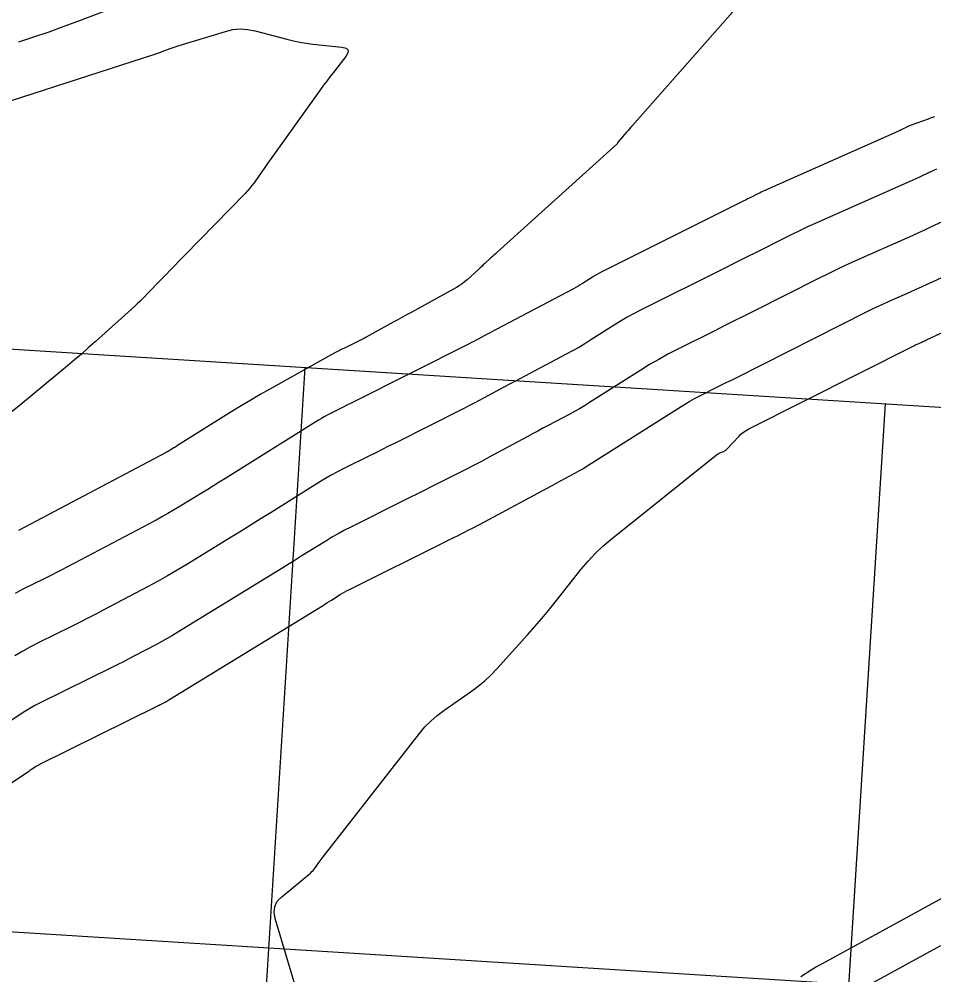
# Model space of a CAD drawing. Extents: x 658976 to 668721, y 639543 to 647196.
# Drawn here: x 662361 to 662439.7, y 642003 to 642085.1 of the extents above; entities that cross this region are included whole.
import ezdxf

# ---------------------------------------------------------------- set-up
doc = ezdxf.new("R2010")
doc.units = 0
for name, color, linetype in [('Ex_Major Contours', 7, 'Continuous'), ('Ex_Minor Contours', 7, 'Continuous'), ('R_Grid', 7, 'Continuous')]:
    doc.layers.add(name, color=color, linetype=linetype)

msp = doc.modelspace()

# ---------------------------------------------------------------- linework, layer by layer
at = {"layer": 'Ex_Major Contours'}
msp.add_lwpolyline([(662441.464, 642068.173), (662439.416, 642067.228), (662438.904, 642066.993), (662438.39, 642066.759), (662437.876, 642066.528), (662437.361, 642066.298), (662433.227, 642064.462), (662432.369, 642064.074), (662431.516, 642063.676), (662430.667, 642063.268), (662429.823, 642062.85), (662424.088, 642059.962), (662423.281, 642059.555), (662422.473, 642059.149), (662421.665, 642058.744), (662420.856, 642058.339), (662417.623, 642056.721), (662416.82, 642056.307), (662416.028, 642055.872), (662415.248, 642055.418), (662414.479, 642054.944), (662410.085, 642052.157), (662409.652, 642051.888), (662409.214, 642051.628), (662408.771, 642051.377), (662408.322, 642051.135), (662406.518, 642050.183), (662406.067, 642049.945), (662405.617, 642049.705), (662405.167, 642049.465), (662404.718, 642049.224), (662401.379, 642047.425), (662400.77, 642047.101), (662400.159, 642046.78), (662399.546, 642046.464), (662398.931, 642046.152), (662396.465, 642044.913), (662395.849, 642044.604), (662395.232, 642044.295), (662394.615, 642043.987), (662393.997, 642043.679), (662389.536, 642041.46), (662388.985, 642041.178), (662388.442, 642040.883), (662387.906, 642040.574), (662387.378, 642040.253), (662385.279, 642038.94), (662384.754, 642038.612), (662384.228, 642038.286), (662383.701, 642037.96), (662383.174, 642037.636), (662374.664, 642032.419), (662374.207, 642032.144), (662373.747, 642031.877), (662373.282, 642031.617), (662372.812, 642031.365), (662370.926, 642030.371), (662370.454, 642030.125), (662369.98, 642029.881), (662369.505, 642029.64), (662369.028, 642029.403), (662362.812, 642026.333), (662362.37, 642026.105), (662361.936, 642025.863), (662361.512, 642025.606), (662361.095, 642025.334), (662359.447, 642024.218)], dxfattribs=at)
at = {"layer": 'Ex_Minor Contours'}
for points in [[(662424.091, 642087.694), (662413.764, 642075.987), (662413.64, 642075.846), (662413.515, 642075.705), (662413.392, 642075.564), (662413.268, 642075.422), (662412.556, 642074.608), (662412.542, 642074.59), (662412.529, 642074.571), (662412.517, 642074.551), (662412.507, 642074.53), (662412.469, 642074.446), (662412.459, 642074.425), (662412.446, 642074.406), (662412.432, 642074.388), (662412.416, 642074.372), (662402.115, 642065.073), (662401.983, 642064.953), (662401.851, 642064.833), (662401.72, 642064.713), (662401.589, 642064.592), (662401.066, 642064.109), (662400.935, 642063.988), (662400.804, 642063.867), (662400.673, 642063.747), (662400.542, 642063.626), (662399.547, 642062.715), (662399.332, 642062.53), (662399.107, 642062.359), (662398.873, 642062.201), (662398.629, 642062.057), (662394.786, 642059.942), (662394.389, 642059.724), (662393.991, 642059.505), (662393.594, 642059.286), (662393.197, 642059.068), (662390.855, 642057.781), (662390.833, 642057.769), (662390.812, 642057.757), (662390.79, 642057.746), (662390.769, 642057.735), (662390.682, 642057.69), (662390.661, 642057.679), (662390.639, 642057.668), (662390.617, 642057.657), (662390.595, 642057.646), (662388.991, 642056.85), (662388.717, 642056.712), (662388.445, 642056.57), (662388.174, 642056.426), (662387.905, 642056.278), (662382.585, 642053.312), (662381.757, 642052.844), (662380.936, 642052.366), (662380.121, 642051.877), (662379.312, 642051.378), (662374.638, 642048.454), (662374.558, 642048.404), (662374.477, 642048.354), (662374.397, 642048.304), (662374.316, 642048.255), (662373.993, 642048.057), (662373.912, 642048.008), (662373.83, 642047.961), (662373.748, 642047.915), (662373.665, 642047.87), (662360.955, 642041.173)], [(662360.983, 642083.171), (662362.285, 642083.6), (662363.58, 642084.046), (662364.87, 642084.51), (662366.153, 642084.99), (662371.737, 642087.124)], [(662356.506, 642076.901), (662372.67, 642082.113), (662372.848, 642082.172), (662373.025, 642082.233), (662373.201, 642082.296), (662373.377, 642082.362), (662374.077, 642082.629), (662374.252, 642082.694), (662374.429, 642082.757), (662374.606, 642082.816), (662374.785, 642082.872), (662378.747, 642084.075), (662379.383, 642084.222), (662380.02, 642084.279), (662380.658, 642084.246), (662381.299, 642084.121), (662384.047, 642083.395), (662384.599, 642083.261), (662385.154, 642083.147), (662385.712, 642083.055), (662386.275, 642082.983), (662388.776, 642082.714), (662389.13, 642082.628), (662389.304, 642082.467), (662389.298, 642082.229), (662389.113, 642081.916), (662388.011, 642080.511), (662387.737, 642080.158), (662387.468, 642079.803), (662387.202, 642079.444), (662386.94, 642079.083), (662382.599, 642073.03), (662382.425, 642072.786), (662382.25, 642072.541), (662382.077, 642072.295), (662381.904, 642072.049), (662381.215, 642071.064), (662381.037, 642070.821), (662380.851, 642070.587), (662380.655, 642070.36), (662380.45, 642070.141), (662373.95, 642063.488), (662373.704, 642063.235), (662373.457, 642062.982), (662373.212, 642062.729), (662372.966, 642062.475), (662371.597, 642061.055), (662371.546, 642061.003), (662371.494, 642060.952), (662371.441, 642060.901), (662371.387, 642060.851), (662371.171, 642060.653), (662371.116, 642060.604), (662371.062, 642060.555), (662371.008, 642060.505), (662370.954, 642060.456), (662367.548, 642057.379), (662366.96, 642056.852), (662366.365, 642056.333), (662365.766, 642055.82), (662365.16, 642055.313), (662361.164, 642052.005), (662360.409, 642051.379)], [(662439.755, 642076.733), (662439.48, 642076.632), (662439.205, 642076.532), (662437.75, 642076.004), (662437.652, 642075.967), (662437.555, 642075.927), (662437.46, 642075.885), (662437.365, 642075.839), (662436.989, 642075.654), (662436.895, 642075.608), (662436.801, 642075.563), (662436.706, 642075.519), (662436.61, 642075.476), (662425.161, 642070.39), (662425.007, 642070.321), (662424.855, 642070.25), (662424.703, 642070.177), (662424.553, 642070.102), (662423.952, 642069.8), (662423.801, 642069.724), (662423.651, 642069.648), (662423.501, 642069.573), (662423.35, 642069.498), (662411.021, 642063.329), (662410.821, 642063.225), (662410.623, 642063.117), (662410.428, 642063.003), (662410.236, 642062.885), (662409.474, 642062.402), (662409.282, 642062.283), (662409.089, 642062.168), (662408.892, 642062.056), (662408.694, 642061.949), (662402.053, 642058.446), (662401.859, 642058.343), (662401.665, 642058.24), (662401.471, 642058.136), (662401.278, 642058.032), (662400.505, 642057.616), (662400.311, 642057.513), (662400.117, 642057.411), (662399.922, 642057.31), (662399.726, 642057.211), (662389.757, 642052.203), (662389.507, 642052.077), (662389.256, 642051.951), (662389.005, 642051.826), (662388.754, 642051.701), (662387.749, 642051.201), (662387.5, 642051.073), (662387.253, 642050.939), (662387.011, 642050.8), (662386.771, 642050.654), (662378.703, 642045.607), (662378.215, 642045.302), (662377.727, 642044.999), (662377.238, 642044.697), (662376.748, 642044.396), (662374.787, 642043.194), (662374.294, 642042.897), (662373.797, 642042.609), (662373.295, 642042.329), (662372.789, 642042.057), (662364.628, 642037.756), (662364.234, 642037.55), (662363.839, 642037.347), (662363.443, 642037.147), (662363.045, 642036.949), (662361.451, 642036.162), (662361.057, 642035.958), (662360.67, 642035.742)], [(662439.912, 642072.214), (662439.659, 642072.1), (662438.648, 642071.634), (662438.395, 642071.518), (662438.142, 642071.403), (662437.888, 642071.288), (662437.634, 642071.175), (662429.489, 642067.557), (662428.836, 642067.262), (662428.187, 642066.96), (662427.542, 642066.649), (662426.9, 642066.331), (662424.342, 642065.043), (662423.702, 642064.721), (662423.062, 642064.399), (662422.422, 642064.078), (662421.781, 642063.757), (662414.411, 642060.07), (662413.865, 642059.788), (662413.327, 642059.492), (662412.796, 642059.183), (662412.273, 642058.861), (662410.197, 642057.544), (662409.675, 642057.22), (662409.146, 642056.906), (662408.612, 642056.604), (662408.071, 642056.311), (662404.519, 642054.437), (662404.08, 642054.205), (662403.641, 642053.972), (662403.203, 642053.738), (662402.766, 642053.503), (662401.016, 642052.561), (662400.578, 642052.327), (662400.138, 642052.096), (662399.696, 642051.868), (662399.253, 642051.644), (662393.344, 642048.675), (662392.794, 642048.399), (662392.244, 642048.123), (662391.693, 642047.849), (662391.143, 642047.574), (662388.939, 642046.478), (662388.392, 642046.198), (662387.852, 642045.904), (662387.319, 642045.597), (662386.794, 642045.278), (662382.693, 642042.713), (662381.835, 642042.177), (662380.976, 642041.644), (662380.116, 642041.112), (662379.255, 642040.583), (662375.435, 642038.242), (662374.604, 642037.741), (662373.765, 642037.255), (662372.918, 642036.782), (662372.064, 642036.323), (662368.3, 642034.34), (662367.605, 642033.976), (662366.908, 642033.618), (662366.208, 642033.263), (662365.506, 642032.914), (662362.693, 642031.525), (662361.997, 642031.166), (662361.314, 642030.784), (662360.644, 642030.379)], [(662354.959, 642015.894), (662361.756, 642020.417), (662361.836, 642020.471), (662361.916, 642020.524), (662361.995, 642020.578), (662362.075, 642020.631), (662362.393, 642020.847), (662362.473, 642020.899), (662362.555, 642020.949), (662362.639, 642020.995), (662362.724, 642021.039), (662372.883, 642026.056), (662372.969, 642026.099), (662373.054, 642026.142), (662373.139, 642026.186), (662373.223, 642026.23), (662373.561, 642026.408), (662373.645, 642026.453), (662373.728, 642026.499), (662373.811, 642026.547), (662373.892, 642026.596), (662387.094, 642034.689), (662387.287, 642034.808), (662387.48, 642034.927), (662387.672, 642035.047), (662387.865, 642035.167), (662388.633, 642035.648), (662388.827, 642035.766), (662389.023, 642035.879), (662389.222, 642035.987), (662389.424, 642036.09), (662397.728, 642040.22), (662397.974, 642040.343), (662398.221, 642040.466), (662398.466, 642040.589), (662398.712, 642040.712), (662399.695, 642041.206), (662399.941, 642041.33), (662400.185, 642041.456), (662400.429, 642041.584), (662400.671, 642041.714), (662407.169, 642045.213), (662407.38, 642045.326), (662407.592, 642045.439), (662407.804, 642045.552), (662408.016, 642045.664), (662408.865, 642046.112), (662409.076, 642046.226), (662409.285, 642046.344), (662409.491, 642046.467), (662409.695, 642046.593), (662417.948, 642051.828), (662418.327, 642052.062), (662418.711, 642052.285), (662419.101, 642052.499), (662419.496, 642052.703), (662421.088, 642053.5), (662421.486, 642053.699), (662421.884, 642053.899), (662422.282, 642054.099), (662422.679, 642054.299), (662433.901, 642059.95), (662434.368, 642060.181), (662434.837, 642060.407), (662435.31, 642060.627), (662435.784, 642060.842), (662437.689, 642061.688), (662438.165, 642061.9), (662438.64, 642062.114), (662439.114, 642062.33), (662439.588, 642062.547), (662444.15, 642064.652)], [(662387.283, 641993.598), (662383.025, 642007.799), (662382.934, 642008.339), (662382.999, 642008.831), (662383.219, 642009.277), (662383.594, 642009.675), (662386.09, 642011.738), (662386.199, 642011.834), (662386.3, 642011.936), (662386.395, 642012.045), (662386.482, 642012.16), (662386.819, 642012.633), (662386.904, 642012.751), (662386.99, 642012.868), (662387.077, 642012.984), (662387.166, 642013.099), (662395.456, 642023.714), (662395.922, 642024.266), (662396.424, 642024.78), (662396.964, 642025.254), (662397.542, 642025.689), (662399.925, 642027.351), (662400.507, 642027.781), (662401.062, 642028.243), (662401.59, 642028.735), (662402.091, 642029.258), (662404.777, 642032.226), (662405.38, 642032.902), (662405.971, 642033.589), (662406.551, 642034.284), (662407.119, 642034.99), (662409.37, 642037.831), (662409.951, 642038.523), (662410.568, 642039.18), (662411.221, 642039.8), (662411.91, 642040.384), (662421.003, 642047.662), (662421.072, 642047.713), (662421.144, 642047.759), (662421.219, 642047.799), (662421.297, 642047.833), (662421.617, 642047.959), (662421.694, 642047.995), (662421.766, 642048.038), (662421.832, 642048.09), (662421.893, 642048.149), (662422.91, 642049.244), (662423.106, 642049.438), (662423.317, 642049.612), (662423.543, 642049.767), (662423.783, 642049.901), (662437.979, 642057.05), (662438.069, 642057.095), (662438.159, 642057.138), (662438.25, 642057.18), (662438.341, 642057.222), (662438.708, 642057.384), (662438.799, 642057.425), (662438.89, 642057.466), (662438.982, 642057.508), (662439.073, 642057.549), (662447.014, 642061.214)], [(662443.518, 642011.226), (662430.083, 642003.909), (662429.847, 642003.778), (662429.614, 642003.642), (662429.383, 642003.503), (662429.155, 642003.359), (662428.246, 642002.775)], [(662434.207, 642002.156), (662440.284, 642005.466)]]:
    msp.add_lwpolyline(points, dxfattribs=at)
at = {"layer": 'R_Grid'}
for p, q in [((661637.1, 642102.197), (663134.15, 642008.176)), ((662369.955, 641805.678), (662385.625, 642055.186)), ((661633.966, 642052.295), (663131.016, 641958.274)), ((662419.857, 641802.544), (662435.527, 642052.052))]:
    msp.add_line(p, q, dxfattribs=at)

doc.saveas('drawing.dxf')
